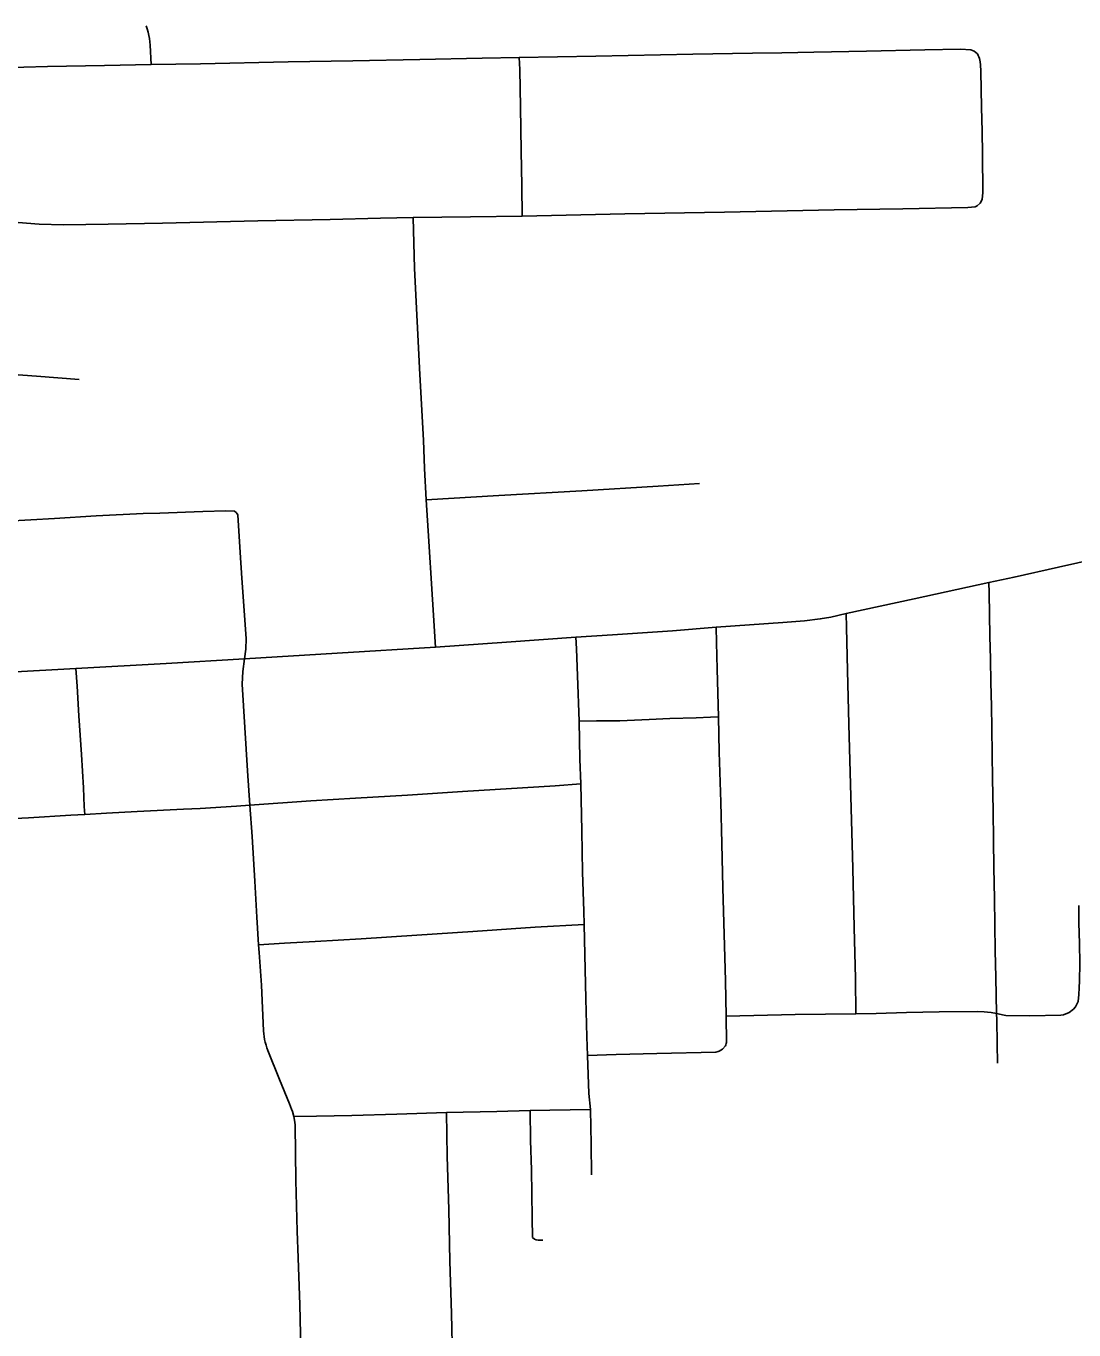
# Model space of a CAD drawing. Extents: x -59 to 82, y -3 to 49.
# Drawn here: x -14.3944 to -14.0262, y 33.975 to 34.4331 of the extents above; entities that cross this region are included whole.
import ezdxf

# ---------------------------------------------------------------- set-up
doc = ezdxf.new("R2010")
doc.units = 0
doc.layers.add('GM_X_City_Street', color=7, linetype='Continuous')
doc.layers.add('GM_X_County_Road', color=7, linetype='Continuous')

msp = doc.modelspace()

# ---------------------------------------------------------------- linework, layer by layer
at = {"layer": 'GM_X_City_Street'}
for points in [[(-14.3504, 34.41958), (-14.35084, 34.42637), (-14.35102, 34.4287), (-14.35121, 34.42986), (-14.35147, 34.431), (-14.35181, 34.43213), (-14.35221, 34.43323)], [(-14.43643, 34.4181), (-14.42071, 34.41829), (-14.40349, 34.41848), (-14.38686, 34.41891), (-14.36686, 34.41928), (-14.3504, 34.41958), (-14.33313, 34.41984), (-14.30227, 34.4206), (-14.27962, 34.42089), (-14.2561, 34.42134), (-14.23417, 34.42184), (-14.22112, 34.42205), (-14.19425, 34.42253), (-14.16016, 34.42322), (-14.13922, 34.42355), (-14.12881, 34.4237), (-14.11766, 34.42396), (-14.09913, 34.42429), (-14.07862, 34.42474), (-14.06615, 34.42496), (-14.06247, 34.4248), (-14.06193, 34.42455), (-14.06124, 34.42425)], [(-14.22008, 34.36634), (-14.22026, 34.37699), (-14.22049, 34.38929), (-14.22069, 34.40466), (-14.22094, 34.41787), (-14.22112, 34.42205)], [(-14.0592, 34.37089), (-14.05845, 34.37218), (-14.05822, 34.37467), (-14.05835, 34.38809), (-14.05847, 34.39621), (-14.05871, 34.4045), (-14.05893, 34.41733), (-14.05907, 34.41947), (-14.05917, 34.42061), (-14.05927, 34.42117), (-14.05942, 34.42172), (-14.05961, 34.42227), (-14.05983, 34.4228), (-14.06009, 34.42331), (-14.06124, 34.42425)], [(-14.4401, 34.36729), (-14.42613, 34.36619), (-14.40764, 34.36493), (-14.38976, 34.36356), (-14.38121, 34.36327), (-14.36555, 34.36355), (-14.3465, 34.3639), (-14.31299, 34.36465), (-14.28751, 34.36521), (-14.26989, 34.3656), (-14.25844, 34.36586), (-14.23825, 34.36611), (-14.22008, 34.36634), (-14.18398, 34.3671), (-14.14901, 34.36768), (-14.11044, 34.36857), (-14.08632, 34.36892), (-14.0635, 34.36939), (-14.06093, 34.36966), (-14.06021, 34.37002), (-14.0592, 34.37089)], [(-14.25054, 34.21496), (-14.2516, 34.23169), (-14.25313, 34.25581), (-14.25379, 34.26671), (-14.25436, 34.27767), (-14.25476, 34.28767), (-14.25603, 34.3107), (-14.25796, 34.3479), (-14.25844, 34.36586)], [(-14.44356, 34.31378), (-14.43424, 34.31311), (-14.42134, 34.31219), (-14.40848, 34.31135), (-14.39067, 34.31007), (-14.37573, 34.309)], [(-14.25379, 34.26671), (-14.22834, 34.26819), (-14.19916, 34.26983), (-14.1723, 34.27147), (-14.15778, 34.27237)], [(-14.44787, 34.25657), (-14.43771, 34.25713), (-14.41777, 34.25822), (-14.40101, 34.25919), (-14.38442, 34.26017), (-14.36976, 34.26104), (-14.35326, 34.26183), (-14.34735, 34.26203), (-14.33228, 34.26253), (-14.32419, 34.26281), (-14.32111, 34.26271), (-14.32053, 34.26223)], [(-14.31765, 34.21077), (-14.31716, 34.21426), (-14.31707, 34.21792), (-14.31853, 34.23913), (-14.31916, 34.2482), (-14.32004, 34.26141), (-14.32017, 34.2617), (-14.32053, 34.26223)], [(-14.05309, 34.06878), (-14.05326, 34.07549), (-14.05338, 34.08402), (-14.05344, 34.08622), (-14.05369, 34.09893), (-14.05392, 34.10828), (-14.05412, 34.12653), (-14.05435, 34.13749), (-14.05455, 34.14702), (-14.05464, 34.15753), (-14.05481, 34.16868), (-14.05499, 34.17734), (-14.05509, 34.18647), (-14.05523, 34.19414), (-14.05542, 34.2025), (-14.05556, 34.21064), (-14.05573, 34.21881), (-14.05598, 34.23394), (-14.05609, 34.2376)], [(-14.10283, 34.08611), (-14.10301, 34.09852), (-14.10345, 34.1164), (-14.10396, 34.13713), (-14.10533, 34.1878), (-14.10583, 34.20666), (-14.1062, 34.22186), (-14.10626, 34.2267)], [(-14.14837, 34.08529), (-14.14868, 34.09764), (-14.14955, 34.13037), (-14.14998, 34.14595), (-14.15035, 34.16048), (-14.15084, 34.17804), (-14.15113, 34.19042), (-14.15164, 34.20722), (-14.1518, 34.21655), (-14.15199, 34.22188)], [(-14.1971, 34.07148), (-14.19736, 34.07801), (-14.19772, 34.09139), (-14.19809, 34.10692), (-14.19834, 34.11752), (-14.19845, 34.12215), (-14.19893, 34.13582), (-14.19917, 34.15042), (-14.19953, 34.16689), (-14.19983, 34.17552), (-14.20004, 34.18889), (-14.20061, 34.20489), (-14.20101, 34.21435), (-14.20122, 34.21844)], [(-14.30033, 34.05003), (-14.3008, 34.05174), (-14.30112, 34.05265), (-14.30147, 34.05355), (-14.30186, 34.05444), (-14.30534, 34.06302), (-14.3094, 34.07318), (-14.30975, 34.07413), (-14.31006, 34.0751), (-14.31034, 34.07608), (-14.31057, 34.07708), (-14.31075, 34.07808), (-14.3109, 34.07908), (-14.311, 34.0801), (-14.31173, 34.09615), (-14.31254, 34.10767), (-14.31271, 34.11034), (-14.31331, 34.12006), (-14.31402, 34.13273), (-14.31497, 34.14844), (-14.31573, 34.15943), (-14.31654, 34.17148), (-14.31845, 34.20187), (-14.31826, 34.20637), (-14.31765, 34.21077)], [(-14.37374, 34.15617), (-14.37396, 34.15891), (-14.37422, 34.1655), (-14.3749, 34.17716), (-14.3758, 34.19078), (-14.37644, 34.20115), (-14.37691, 34.20737)], [(-14.20004, 34.18889), (-14.194, 34.18898), (-14.18582, 34.18908), (-14.17553, 34.18948), (-14.16821, 34.18987), (-14.15897, 34.19009), (-14.15398, 34.19029), (-14.15113, 34.19042)], [(-14.45897, 34.15139), (-14.44941, 34.15174), (-14.43868, 34.15238), (-14.42346, 34.15344), (-14.42079, 34.15357), (-14.40766, 34.15421), (-14.39355, 34.155), (-14.37864, 34.15587), (-14.37374, 34.15617), (-14.36612, 34.15664), (-14.35536, 34.1572), (-14.33906, 34.15794), (-14.33322, 34.15828), (-14.3205, 34.15906), (-14.31573, 34.15943), (-14.29431, 34.16088), (-14.27865, 34.16189), (-14.26038, 34.16297), (-14.24106, 34.16418), (-14.20853, 34.16621), (-14.19953, 34.16689)], [(-14.02792, 34.08654), (-14.02635, 34.08776), (-14.0257, 34.08855), (-14.02543, 34.08899), (-14.02518, 34.08944), (-14.02498, 34.0899), (-14.02481, 34.09039), (-14.02456, 34.09283), (-14.02436, 34.09528), (-14.02423, 34.09773), (-14.02415, 34.10374), (-14.02432, 34.11075), (-14.02452, 34.1181), (-14.02457, 34.1242)], [(-14.31271, 34.11034), (-14.30356, 34.11086), (-14.29284, 34.11155), (-14.27664, 34.11245), (-14.25712, 34.11378), (-14.23748, 34.11504), (-14.21552, 34.1165), (-14.19834, 34.11752)], [(-14.14837, 34.08529), (-14.12414, 34.08588), (-14.10283, 34.08611), (-14.09572, 34.08623), (-14.08507, 34.08654), (-14.07358, 34.08674), (-14.06011, 34.0869), (-14.05773, 34.0868), (-14.05655, 34.0867), (-14.05536, 34.08655), (-14.05344, 34.08622), (-14.05186, 34.08587), (-14.05132, 34.0857), (-14.0502, 34.08551), (-14.04179, 34.08534), (-14.03086, 34.08562), (-14.02985, 34.08576), (-14.02792, 34.08654)], [(-14.14966, 34.07365), (-14.14869, 34.07485), (-14.14852, 34.07523), (-14.14838, 34.07562), (-14.14828, 34.07602), (-14.14837, 34.08529)], [(-14.1971, 34.07148), (-14.18712, 34.07177), (-14.17283, 34.07219), (-14.15206, 34.07264), (-14.15123, 34.0728), (-14.15084, 34.07293), (-14.14966, 34.07365)], [(-14.19613, 34.05248), (-14.19662, 34.0581), (-14.1971, 34.07148)], [(-14.30355, 33.8514), (-14.30123, 33.86486), (-14.29833, 33.88176), (-14.29711, 33.88879), (-14.29688, 33.89019), (-14.29644, 33.89473), (-14.2966, 33.91457), (-14.2969, 33.9276), (-14.29708, 33.93976), (-14.29738, 33.95361), (-14.29781, 33.96856), (-14.29818, 33.98387), (-14.29879, 34.00033), (-14.29918, 34.00969), (-14.29956, 34.02758), (-14.29982, 34.04703), (-14.29994, 34.04799), (-14.30033, 34.05003)], [(-14.30033, 34.05003), (-14.29231, 34.05019), (-14.27993, 34.05037), (-14.26413, 34.05086), (-14.2467, 34.05137), (-14.22904, 34.05179), (-14.21732, 34.05207), (-14.21033, 34.05224), (-14.19613, 34.05248)], [(-14.2508, 33.87997), (-14.24888, 33.88408), (-14.24808, 33.8859), (-14.2466, 33.88947), (-14.24586, 33.89145), (-14.24519, 33.89333), (-14.24455, 33.89522), (-14.24427, 33.89632), (-14.24402, 33.89743), (-14.24382, 33.89855), (-14.24366, 33.89967), (-14.24355, 33.9008), (-14.24363, 33.91904), (-14.24381, 33.93261), (-14.24418, 33.94783), (-14.24462, 33.96485), (-14.24494, 33.98082), (-14.2455, 33.99925), (-14.24583, 34.01734), (-14.24639, 34.03593), (-14.2467, 34.05137)], [(-14.21645, 34.00755), (-14.2166, 34.01439), (-14.2168, 34.03128), (-14.21721, 34.04157), (-14.21732, 34.05207)], [(-14.19573, 34.02954), (-14.19584, 34.04027), (-14.19613, 34.05248)], [(-14.21645, 34.00755), (-14.21577, 34.00689), (-14.21514, 34.00668), (-14.21443, 34.00653), (-14.21283, 34.00656)]]:
    msp.add_lwpolyline(points, dxfattribs=at)
at = {"layer": 'GM_X_County_Road'}
msp.add_lwpolyline([(-14.40024, 34.20607), (-14.37691, 34.20737), (-14.3452, 34.20919), (-14.31765, 34.21077), (-14.28515, 34.2128), (-14.25054, 34.21496), (-14.22556, 34.21672), (-14.20122, 34.21844), (-14.18834, 34.21926), (-14.16727, 34.2207), (-14.15199, 34.22188), (-14.12856, 34.22362), (-14.12096, 34.22419), (-14.11539, 34.22485), (-14.1117, 34.22548), (-14.10626, 34.2267), (-14.0824, 34.23188), (-14.05609, 34.2376), (-14.04729, 34.23956), (-14.03165, 34.24304), (-14.01804, 34.24607)], dxfattribs=at)

doc.saveas('drawing.dxf')
